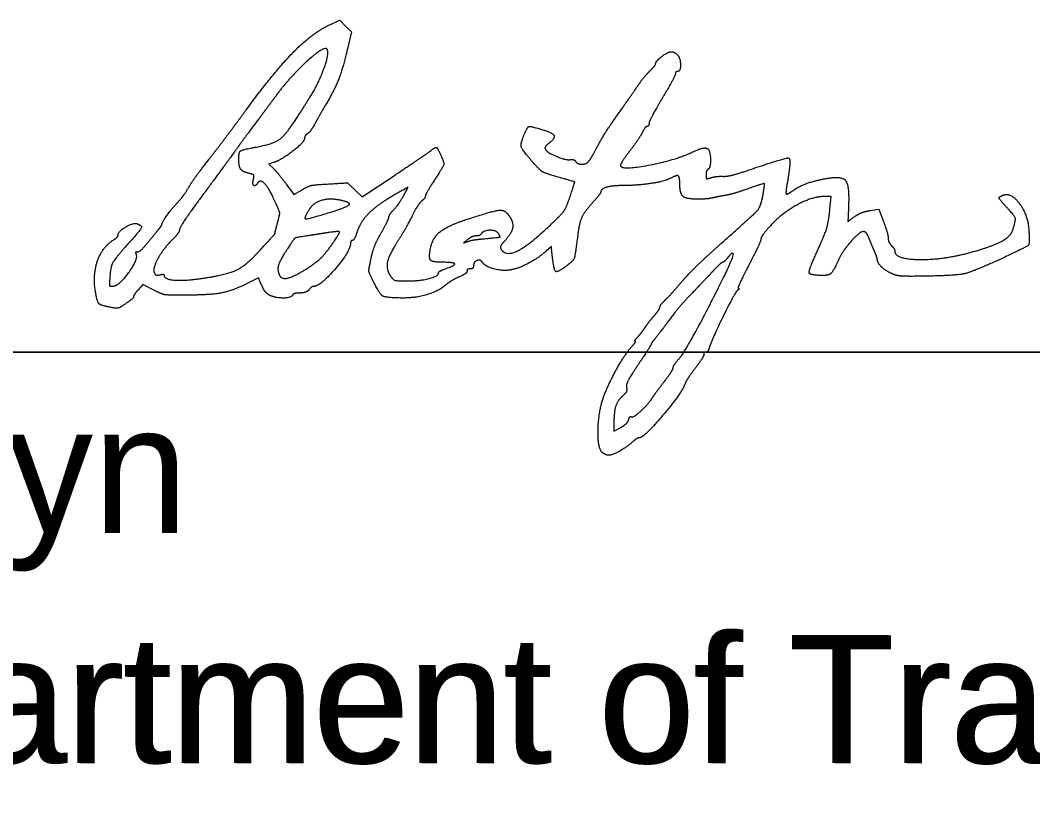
# Model space of a CAD drawing. Extents: x 0 to 82.7, y -0.2 to 22.
# Drawn here: x 76.843 to 77.95, y 6.601 to 7.456 of the extents above; entities that cross this region are included whole.
import ezdxf

# ---------------------------------------------------------------- set-up
doc = ezdxf.new("R2010")
doc.units = 0
for name, color, linetype in [('Default', 7, 'Continuous'), ('SH_Data', 7, 'Continuous'), ('SH_Text', 7, 'Continuous')]:
    doc.layers.add(name, color=color, linetype=linetype)

msp = doc.modelspace()

# ---------------------------------------------------------------- linework, layer by layer
at = {"layer": 'Default'}
for points in [[(77.1795, 7.4506), (77.1922, 7.4564), (77.1985, 7.4501), (77.2049, 7.4437), (77.2005, 7.425)], [(77.1196, 7.3006), (77.1146, 7.299), (77.1198, 7.2939)], [(77.2086, 7.2709), (77.2167, 7.2633), (77.253, 7.2874)], [(77.1334, 7.2772), (77.142, 7.2657), (77.1508, 7.2709)], [(77.2625, 7.2656), (77.2669, 7.2736), (77.2614, 7.2706)], [(77.7283, 7.2497), (77.7298, 7.2635), (77.722, 7.2635)], [(77.7722, 7.2481), (77.7818, 7.2497), (77.7869, 7.2361)], [(77.4242, 7.202), (77.4236, 7.2088), (77.4177, 7.2037)], [(76.988, 7.1613), (76.9765, 7.1671), (76.9714, 7.1613)], [(77.1066, 7.1664), (77.1033, 7.1744), (77.0894, 7.1675)], [(77.492, 7.0158), (77.492, 7.0065), (77.4995, 7.0108)]]:
    msp.add_lwpolyline(points, dxfattribs=at)
for points in [[(77.09, 7.3587), (77.1197, 7.3993), (77.1615, 7.4422), (77.1795, 7.4506)], [(77.1781, 7.4248), (77.1744, 7.4284), (77.1359, 7.3927), (77.1205, 7.3714)], [(77.1598, 7.3727), (77.1692, 7.3876), (77.1812, 7.4217), (77.1781, 7.4248)], [(77.2005, 7.425), (77.1955, 7.4039), (77.1863, 7.3803), (77.1769, 7.3643)], [(77.5376, 7.4087), (77.5376, 7.4115), (77.5508, 7.4218), (77.5545, 7.4219)], [(77.5545, 7.4219), (77.5565, 7.4219), (77.5595, 7.4206), (77.5611, 7.4191)], [(77.5611, 7.4191), (77.5646, 7.4156), (77.565, 7.4003), (77.5616, 7.4003)], [(77.5172, 7.3833), (77.5211, 7.3892), (77.5274, 7.3969), (77.531, 7.4006)], [(77.531, 7.4006), (77.5346, 7.4042), (77.5376, 7.4078), (77.5376, 7.4087)], [(77.5616, 7.4003), (77.5603, 7.4003), (77.5592, 7.3992), (77.5592, 7.3978)], [(77.5592, 7.3978), (77.5592, 7.3964), (77.5527, 7.3843), (77.5448, 7.371)], [(77.4956, 7.3523), (77.5035, 7.3636), (77.5132, 7.3775), (77.5172, 7.3833)], [(77.1205, 7.3714), (77.1169, 7.3665), (77.1075, 7.3538), (77.0996, 7.3433)], [(77.1493, 7.3561), (77.1525, 7.3613), (77.1573, 7.3688), (77.1598, 7.3727)], [(77.5448, 7.371), (77.5369, 7.3576), (77.5304, 7.3452), (77.5304, 7.3435)], [(77.0498, 7.3053), (77.0587, 7.3166), (77.0768, 7.3407), (77.09, 7.3587)], [(77.0995, 7.3174), (77.1201, 7.3211), (77.1341, 7.3321), (77.1493, 7.3561)], [(77.1769, 7.3643), (77.1734, 7.3584), (77.1682, 7.3492), (77.1653, 7.3439)], [(77.1653, 7.3439), (77.1625, 7.3387), (77.1587, 7.3335), (77.1569, 7.3324)], [(77.4742, 7.3187), (77.478, 7.326), (77.4876, 7.3411), (77.4956, 7.3523)], [(77.0996, 7.3433), (77.0917, 7.3328), (77.0836, 7.3218), (77.0816, 7.3189)], [(77.3935, 7.3306), (77.3973, 7.3396), (77.4004, 7.3407), (77.4131, 7.3369)], [(77.4131, 7.3369), (77.4251, 7.3334), (77.428, 7.3272), (77.4203, 7.3213)], [(77.5231, 7.3337), (77.5213, 7.3301), (77.5152, 7.321), (77.5095, 7.3135)], [(77.5284, 7.3403), (77.5273, 7.3403), (77.5249, 7.3374), (77.5231, 7.3337)], [(77.5304, 7.3435), (77.5304, 7.3417), (77.5295, 7.3403), (77.5284, 7.3403)], [(77.1536, 7.327), (77.1536, 7.3232), (77.1278, 7.3032), (77.1196, 7.3006)], [(77.1569, 7.3324), (77.1551, 7.3314), (77.1536, 7.3289), (77.1536, 7.327)], [(77.4033, 7.3011), (77.3918, 7.3142), (77.3896, 7.321), (77.3935, 7.3306)], [(77.0816, 7.3189), (77.0796, 7.3159), (77.0642, 7.295), (77.0474, 7.2723)], [(77.0816, 7.3053), (77.0816, 7.3121), (77.0857, 7.3149), (77.0995, 7.3174)], [(77.253, 7.2874), (77.2729, 7.3007), (77.2905, 7.3126), (77.2921, 7.3139)], [(77.2921, 7.3139), (77.2966, 7.3177), (77.299, 7.3168), (77.302, 7.3102)], [(77.4203, 7.3213), (77.4176, 7.3192), (77.4161, 7.3164), (77.417, 7.3151)], [(77.417, 7.3151), (77.4197, 7.3113), (77.4396, 7.3031), (77.4442, 7.3039)], [(77.4649, 7.3025), (77.4662, 7.3042), (77.4704, 7.3115), (77.4742, 7.3187)], [(77.5095, 7.3135), (77.5038, 7.3061), (77.4992, 7.2988), (77.4992, 7.2975)], [(77.4992, 7.2975), (77.4992, 7.2922), (77.5588, 7.3031), (77.5768, 7.3117)], [(77.5768, 7.3117), (77.5897, 7.3179), (77.5976, 7.3147), (77.5976, 7.3033)], [(77.0283, 7.2759), (77.0312, 7.2807), (77.0409, 7.2939), (77.0498, 7.3053)], [(77.0926, 7.2889), (77.0854, 7.2907), (77.0816, 7.2964), (77.0816, 7.3053)], [(77.302, 7.3102), (77.3064, 7.3006), (77.3054, 7.2965), (77.2952, 7.2806)], [(77.4268, 7.286), (77.416, 7.2891), (77.4111, 7.2923), (77.4033, 7.3011)], [(77.4442, 7.3039), (77.4465, 7.3043), (77.4491, 7.3034), (77.4499, 7.3021)], [(77.4499, 7.3021), (77.4521, 7.2986), (77.4621, 7.2989), (77.4649, 7.3025)], [(77.5976, 7.3033), (77.5976, 7.2988), (77.5965, 7.2944), (77.5952, 7.2935)], [(77.6399, 7.2926), (77.6803, 7.3065), (77.6862, 7.3049), (77.6821, 7.281)], [(77.0977, 7.2826), (77.0986, 7.2862), (77.0974, 7.2877), (77.0926, 7.2889)], [(77.1198, 7.2939), (77.1226, 7.2911), (77.1287, 7.2836), (77.1334, 7.2772)], [(77.5952, 7.2935), (77.5939, 7.2927), (77.5928, 7.2899), (77.5928, 7.2872)], [(77.6111, 7.2856), (77.6153, 7.2854), (77.6282, 7.2886), (77.6399, 7.2926)], [(77.1019, 7.2779), (77.0995, 7.274), (77.0963, 7.2775), (77.0977, 7.2826)], [(77.1207, 7.2593), (77.1146, 7.2729), (77.1049, 7.2826), (77.1019, 7.2779)], [(77.18, 7.2773), (77.2003, 7.2785), (77.2005, 7.2785), (77.2086, 7.2709)], [(77.2952, 7.2806), (77.2899, 7.2725), (77.2856, 7.2649), (77.2856, 7.2638)], [(77.4436, 7.2623), (77.4492, 7.2791), (77.4489, 7.2797), (77.4268, 7.286)], [(77.5525, 7.2829), (77.547, 7.2799), (77.5168, 7.2755), (77.5018, 7.2755)], [(77.564, 7.2782), (77.564, 7.2855), (77.5603, 7.287), (77.5525, 7.2829)], [(77.5833, 7.2606), (77.5709, 7.2606), (77.564, 7.2669), (77.564, 7.2782)], [(77.5928, 7.2872), (77.5928, 7.2833), (77.5938, 7.2827), (77.5982, 7.2841)], [(77.5982, 7.2841), (77.6012, 7.2851), (77.607, 7.2857), (77.6111, 7.2856)], [(77.6552, 7.266), (77.6573, 7.2775), (77.6555, 7.2779), (77.6346, 7.2706)], [(77.6821, 7.281), (77.6807, 7.2734), (77.68, 7.2668), (77.6805, 7.2663)], [(77.688, 7.2701), (77.6953, 7.2752), (77.7135, 7.2815), (77.7272, 7.2837)], [(77.7272, 7.2837), (77.7418, 7.286), (77.7495, 7.2755), (77.7487, 7.2543)], [(77.012, 7.254), (77.0186, 7.2613), (77.0228, 7.2671), (77.0283, 7.2759)], [(77.0474, 7.2723), (77.0307, 7.2497), (77.0169, 7.2295), (77.0168, 7.2275)], [(77.1508, 7.2709), (77.1573, 7.2748), (77.1649, 7.2765), (77.18, 7.2773)], [(77.2614, 7.2706), (77.238, 7.2581), (77.2152, 7.2374), (77.2111, 7.225)], [(77.4776, 7.2684), (77.4776, 7.2675), (77.4734, 7.2621), (77.4682, 7.2563)], [(77.5018, 7.2755), (77.4903, 7.2755), (77.4776, 7.2718), (77.4776, 7.2684)], [(77.6346, 7.2706), (77.6268, 7.2679), (77.6171, 7.2652), (77.6132, 7.2646)], [(77.6805, 7.2663), (77.6809, 7.2658), (77.6843, 7.2675), (77.688, 7.2701)], [(77.124, 7.2347), (77.1266, 7.2446), (77.1263, 7.2468), (77.1207, 7.2593)], [(77.1918, 7.2596), (77.1809, 7.2618), (77.1635, 7.2567), (77.1592, 7.2501)], [(77.1812, 7.2461), (77.2004, 7.252), (77.2044, 7.2571), (77.1918, 7.2596)], [(77.2497, 7.2475), (77.2551, 7.2535), (77.2576, 7.2571), (77.2625, 7.2656)], [(77.282, 7.2588), (77.2801, 7.2572), (77.277, 7.253), (77.2751, 7.2495)], [(77.2856, 7.2638), (77.2856, 7.2626), (77.284, 7.2604), (77.282, 7.2588)], [(77.4253, 7.235), (77.4357, 7.245), (77.4398, 7.2512), (77.4436, 7.2623)], [(77.4682, 7.2563), (77.4597, 7.2468), (77.454, 7.2343), (77.4524, 7.2215)], [(77.6, 7.262), (77.5967, 7.2612), (77.5892, 7.2606), (77.5833, 7.2606)], [(77.6132, 7.2646), (77.6092, 7.2639), (77.6033, 7.2628), (77.6, 7.262)], [(77.6103, 7.213), (77.6459, 7.2446), (77.6528, 7.2527), (77.6552, 7.266)], [(77.722, 7.2635), (77.7093, 7.2635), (77.6755, 7.2451), (77.6633, 7.2316)], [(77.9188, 7.2549), (77.9135, 7.2606), (77.9132, 7.2633), (77.9179, 7.265)], [(77.9179, 7.265), (77.9264, 7.2683), (77.9449, 7.2434), (77.9459, 7.2271)], [(76.9976, 7.2335), (76.9976, 7.2352), (77.0067, 7.2482), (77.012, 7.254)], [(77.1592, 7.2501), (77.1522, 7.2394), (77.1567, 7.2386), (77.1812, 7.2461)], [(77.2457, 7.2405), (77.246, 7.2422), (77.2477, 7.2454), (77.2497, 7.2475)], [(77.2751, 7.2495), (77.267, 7.2341), (77.2592, 7.2203), (77.2531, 7.2106)], [(77.329, 7.2378), (77.3608, 7.2484), (77.3742, 7.2488), (77.3793, 7.2393)], [(77.7136, 7.2019), (77.7227, 7.2218), (77.7267, 7.235), (77.7283, 7.2497)], [(77.7487, 7.2543), (77.748, 7.2359), (77.7479, 7.2362), (77.7556, 7.2417)], [(77.7556, 7.2417), (77.7594, 7.2444), (77.7668, 7.2473), (77.7722, 7.2481)], [(77.9279, 7.2258), (77.9319, 7.2376), (77.9303, 7.2425), (77.9188, 7.2549)], [(76.9496, 7.2215), (76.9497, 7.2253), (76.9664, 7.2352), (76.9702, 7.2338)], [(76.9702, 7.2338), (76.9762, 7.2315), (76.9739, 7.2266), (76.9596, 7.2107)], [(76.9952, 7.2292), (76.9965, 7.2308), (76.9976, 7.2328), (76.9976, 7.2335)], [(77.1044, 7.2042), (77.1205, 7.2218), (77.1208, 7.2223), (77.124, 7.2347)], [(77.2372, 7.2234), (77.2416, 7.2311), (77.2454, 7.2387), (77.2457, 7.2405)], [(77.2913, 7.2067), (77.2935, 7.218), (77.3097, 7.2314), (77.329, 7.2378)], [(77.3683, 7.2061), (77.3736, 7.1975), (77.4003, 7.211), (77.4253, 7.235)], [(77.3793, 7.2393), (77.3825, 7.2333), (77.3791, 7.2219), (77.3717, 7.214)], [(77.7869, 7.2361), (77.7897, 7.2287), (77.792, 7.2205), (77.792, 7.218)], [(76.9831, 7.2143), (76.9884, 7.2209), (76.9939, 7.2276), (76.9952, 7.2292)], [(77.0168, 7.2275), (77.0167, 7.2256), (77.0134, 7.2207), (77.0094, 7.2168)], [(77.1794, 7.224), (77.1738, 7.2231), (77.1659, 7.2219), (77.162, 7.2213)], [(77.1844, 7.2123), (77.1922, 7.2237), (77.1913, 7.2258), (77.1794, 7.224)], [(77.2111, 7.225), (77.2094, 7.2198), (77.2071, 7.2155), (77.206, 7.2155)], [(77.2263, 7.1956), (77.2279, 7.2033), (77.2328, 7.2158), (77.2372, 7.2234)], [(77.3466, 7.2225), (77.3459, 7.2213), (77.3434, 7.2203), (77.3411, 7.2203)], [(77.3651, 7.2236), (77.3623, 7.2269), (77.3489, 7.2261), (77.3466, 7.2225)], [(77.3492, 7.2172), (77.3659, 7.2187), (77.3683, 7.2197), (77.3651, 7.2236)], [(77.6633, 7.2316), (77.6575, 7.2251), (77.6528, 7.2185), (77.6528, 7.217)], [(77.7652, 7.2251), (77.7609, 7.2251), (77.7426, 7.2046), (77.7379, 7.1945)], [(77.7708, 7.2185), (77.7693, 7.2222), (77.7668, 7.2251), (77.7652, 7.2251)], [(77.879, 7.2015), (77.9027, 7.2078), (77.9257, 7.2192), (77.9279, 7.2258)], [(77.9459, 7.2271), (77.9468, 7.2118), (77.9442, 7.2087), (77.9208, 7.1977)], [(76.9247, 7.1599), (76.9218, 7.1784), (76.9325, 7.2084), (76.9449, 7.2162)], [(76.9449, 7.2162), (76.9475, 7.2178), (76.9496, 7.2202), (76.9496, 7.2215)], [(76.9708, 7.203), (76.9722, 7.2027), (76.9777, 7.2077), (76.9831, 7.2143)], [(77.0094, 7.2168), (76.9996, 7.2072), (76.9872, 7.1851), (76.989, 7.1804)], [(77.162, 7.2213), (77.1442, 7.2187), (77.1422, 7.2176), (77.1349, 7.2064)], [(77.1545, 7.1836), (77.1657, 7.1906), (77.1766, 7.2011), (77.1844, 7.2123)], [(77.2039, 7.2125), (77.2038, 7.204), (77.1707, 7.1651), (77.1636, 7.1651)], [(77.206, 7.2155), (77.2049, 7.2155), (77.204, 7.2142), (77.2039, 7.2125)], [(77.3322, 7.2165), (77.3276, 7.2128), (77.3276, 7.2128), (77.3324, 7.2144)], [(77.3411, 7.2203), (77.3388, 7.2203), (77.3348, 7.2186), (77.3322, 7.2165)], [(77.3324, 7.2144), (77.335, 7.2154), (77.3426, 7.2166), (77.3492, 7.2172)], [(77.3717, 7.214), (77.3689, 7.2111), (77.3674, 7.2075), (77.3683, 7.2061)], [(77.4524, 7.2215), (77.4496, 7.199), (77.4478, 7.1935), (77.4422, 7.1891)], [(77.5663, 7.1703), (77.5735, 7.1787), (77.5933, 7.1979), (77.6103, 7.213)], [(77.6528, 7.217), (77.6528, 7.2154), (77.6468, 7.2025), (77.6396, 7.1884)], [(77.7767, 7.2044), (77.7749, 7.2085), (77.7722, 7.2149), (77.7708, 7.2185)], [(77.792, 7.218), (77.792, 7.2155), (77.7936, 7.2119), (77.7956, 7.2099)], [(76.9596, 7.2107), (76.9459, 7.1955), (76.9409, 7.1854), (76.9403, 7.1716)], [(76.9451, 7.1656), (76.9515, 7.1665), (76.9716, 7.1949), (76.9696, 7.2001)], [(76.9696, 7.2001), (76.9688, 7.2021), (76.9694, 7.2034), (76.9708, 7.203)], [(77.0479, 7.1749), (77.0706, 7.1786), (77.0902, 7.1888), (77.1044, 7.2042)], [(77.1349, 7.2064), (77.1267, 7.1937), (77.1235, 7.1839), (77.1257, 7.1781)], [(77.2531, 7.2106), (77.2451, 7.198), (77.2429, 7.1828), (77.248, 7.176)], [(77.3049, 7.1915), (77.2934, 7.1915), (77.2893, 7.1961), (77.2913, 7.2067)], [(77.4177, 7.2037), (77.4083, 7.1955), (77.3883, 7.1849), (77.3792, 7.1832)], [(77.4422, 7.1891), (77.4305, 7.1799), (77.4261, 7.183), (77.4242, 7.202)], [(77.5637, 7.0865), (77.5713, 7.0952), (77.6246, 7.1989), (77.6225, 7.201)], [(77.6225, 7.201), (77.6218, 7.2017), (77.6192, 7.1999), (77.6168, 7.1969)], [(77.721, 7.1771), (77.7065, 7.1771), (77.7049, 7.1826), (77.7136, 7.2019)], [(77.7801, 7.1948), (77.78, 7.1959), (77.7785, 7.2002), (77.7767, 7.2044)], [(77.7956, 7.2099), (77.7976, 7.2079), (77.7992, 7.2052), (77.7992, 7.2039)], [(77.7992, 7.2039), (77.7992, 7.1953), (77.8498, 7.1939), (77.879, 7.2015)], [(77.2283, 7.1716), (77.2239, 7.1807), (77.2237, 7.1829), (77.2263, 7.1956)], [(77.3083, 7.1846), (77.3186, 7.1883), (77.317, 7.1915), (77.3049, 7.1915)], [(77.3479, 7.1917), (77.3459, 7.195), (77.3384, 7.1918), (77.3384, 7.1877)], [(77.3792, 7.1832), (77.3706, 7.1816), (77.3508, 7.187), (77.3479, 7.1917)], [(77.611, 7.1915), (77.6103, 7.1915), (77.6063, 7.188), (77.6022, 7.1837)], [(77.6168, 7.1969), (77.6144, 7.194), (77.6118, 7.1915), (77.611, 7.1915)], [(77.7379, 7.1945), (77.7322, 7.1821), (77.7273, 7.1771), (77.721, 7.1771)], [(77.7957, 7.1792), (77.7887, 7.1825), (77.7802, 7.1909), (77.7801, 7.1948)], [(77.9208, 7.1977), (77.886, 7.1814), (77.865, 7.1766), (77.8256, 7.1762)], [(76.989, 7.1804), (76.9899, 7.178), (76.9922, 7.1771), (76.9952, 7.1778)], [(76.9952, 7.1778), (76.9978, 7.1785), (77, 7.1782), (77, 7.1771)], [(77.1257, 7.1781), (77.1278, 7.1728), (77.1413, 7.1754), (77.1545, 7.1836)], [(77.2656, 7.1712), (77.2796, 7.1711), (77.3, 7.1762), (77.3, 7.1798)], [(77.3, 7.1798), (77.3, 7.1808), (77.3037, 7.183), (77.3083, 7.1846)], [(77.3312, 7.1819), (77.3312, 7.1805), (77.3288, 7.1783), (77.3258, 7.177)], [(77.3348, 7.1843), (77.3328, 7.1843), (77.3312, 7.1832), (77.3312, 7.1819)], [(77.3384, 7.1877), (77.3384, 7.1858), (77.3368, 7.1843), (77.3348, 7.1843)], [(77.6022, 7.1837), (77.5981, 7.1794), (77.5876, 7.1684), (77.5788, 7.1591)], [(77.6396, 7.1884), (77.6323, 7.1743), (77.6271, 7.1627), (77.6282, 7.1627)], [(77.8256, 7.1762), (77.8106, 7.176), (77.8003, 7.177), (77.7957, 7.1792)], [(76.9403, 7.1716), (76.9401, 7.166), (76.9409, 7.1649), (76.9451, 7.1656)], [(77, 7.1771), (77, 7.1725), (77.0256, 7.1713), (77.0479, 7.1749)], [(77.0894, 7.1675), (77.0738, 7.1598), (77.0487, 7.1555), (77.0188, 7.1555)], [(77.2601, 7.1524), (77.2426, 7.1525), (77.2356, 7.1567), (77.2283, 7.1716)], [(77.248, 7.176), (77.2508, 7.1721), (77.2544, 7.1712), (77.2656, 7.1712)], [(77.3258, 7.177), (77.3184, 7.1737), (77.3108, 7.1691), (77.3066, 7.1656)], [(77.5478, 7.1499), (77.5508, 7.1527), (77.5591, 7.1619), (77.5663, 7.1703)], [(76.9413, 7.1422), (76.9304, 7.1442), (76.9266, 7.1483), (76.9247, 7.1599)], [(76.9714, 7.1613), (76.9686, 7.1581), (76.9664, 7.1547), (76.9664, 7.1537)], [(77.0188, 7.1555), (77.0032, 7.1555), (76.9973, 7.1566), (76.988, 7.1613)], [(77.1148, 7.1557), (77.1122, 7.1572), (77.1085, 7.1619), (77.1066, 7.1664)], [(77.1404, 7.1555), (77.1384, 7.1523), (77.1209, 7.1525), (77.1148, 7.1557)], [(77.1486, 7.1579), (77.1449, 7.1579), (77.1412, 7.1569), (77.1404, 7.1555)], [(77.1584, 7.1615), (77.1567, 7.1596), (77.1523, 7.1579), (77.1486, 7.1579)], [(77.1636, 7.1651), (77.1624, 7.1651), (77.16, 7.1635), (77.1584, 7.1615)], [(77.3066, 7.1656), (77.2989, 7.1593), (77.2746, 7.1523), (77.2601, 7.1524)], [(77.5788, 7.1591), (77.57, 7.1498), (77.5601, 7.1386), (77.5568, 7.1341)], [(77.6274, 7.1609), (77.6247, 7.1591), (77.5995, 7.1081), (77.5965, 7.0985)], [(77.6282, 7.1627), (77.6292, 7.1627), (77.6288, 7.1619), (77.6274, 7.1609)], [(76.958, 7.1463), (76.9515, 7.1418), (76.9479, 7.1409), (76.9413, 7.1422)], [(76.9664, 7.1537), (76.9664, 7.1527), (76.9626, 7.1494), (76.958, 7.1463)], [(77.5424, 7.1427), (77.5424, 7.1438), (77.5449, 7.1471), (77.5478, 7.1499)], [(77.5568, 7.1341), (77.5487, 7.1232), (77.5382, 7.1094), (77.5352, 7.1058)], [(77.5358, 7.1328), (77.5394, 7.1371), (77.5424, 7.1415), (77.5424, 7.1427)], [(77.5256, 7.1195), (77.5276, 7.1226), (77.5322, 7.1286), (77.5358, 7.1328)], [(77.5178, 7.1095), (77.5201, 7.112), (77.5236, 7.1165), (77.5256, 7.1195)], [(77.5119, 7.0997), (77.5146, 7.1027), (77.5161, 7.1051), (77.5152, 7.1051)], [(77.5152, 7.1051), (77.5143, 7.1051), (77.5155, 7.1071), (77.5178, 7.1095)], [(77.5328, 7.102), (77.5328, 7.1014), (77.5265, 7.0915), (77.5187, 7.0798)], [(77.5352, 7.1058), (77.5339, 7.1042), (77.5328, 7.1025), (77.5328, 7.102)], [(77.4818, 7.0471), (77.4877, 7.062), (77.5048, 7.0919), (77.5119, 7.0997)], [(77.5904, 7.0906), (77.5904, 7.0893), (77.5861, 7.0825), (77.5809, 7.0756)], [(77.5926, 7.0931), (77.5914, 7.0931), (77.5904, 7.092), (77.5904, 7.0906)], [(77.5965, 7.0985), (77.5956, 7.0956), (77.5939, 7.0931), (77.5926, 7.0931)], [(77.5187, 7.0798), (77.51, 7.0668), (77.5051, 7.057), (77.5058, 7.0543)], [(77.5568, 7.0762), (77.5568, 7.0775), (77.5599, 7.0821), (77.5637, 7.0865)], [(77.5466, 7.0603), (77.5522, 7.0677), (77.5568, 7.0748), (77.5568, 7.0762)], [(77.5809, 7.0756), (77.5757, 7.0687), (77.5706, 7.0607), (77.5695, 7.0579)], [(77.5695, 7.0579), (77.5658, 7.048), (77.5247, 6.9995), (77.52, 6.9995)], [(77.534, 7.0431), (77.5353, 7.0452), (77.541, 7.053), (77.5466, 7.0603)], [(77.48, 6.9827), (77.474, 6.9865), (77.4753, 7.0308), (77.4818, 7.0471)], [(77.5021, 7.0457), (77.4962, 7.0405), (77.492, 7.0282), (77.492, 7.0158)], [(77.5058, 7.0543), (77.5065, 7.0518), (77.5049, 7.0482), (77.5021, 7.0457)], [(77.5112, 7.0223), (77.5131, 7.0211), (77.5297, 7.0363), (77.534, 7.0431)], [(77.5082, 7.0193), (77.5088, 7.0216), (77.5102, 7.023), (77.5112, 7.0223)], [(77.4995, 7.0108), (77.5037, 7.0132), (77.5076, 7.017), (77.5082, 7.0193)], [(77.5125, 6.995), (77.5063, 6.9893), (77.4904, 6.9803), (77.4865, 6.9804)], [(77.52, 6.9995), (77.5186, 6.9995), (77.5153, 6.9975), (77.5125, 6.995)], [(77.4865, 6.9804), (77.4849, 6.9804), (77.482, 6.9814), (77.48, 6.9827)]]:
    msp.add_open_spline(points, degree=2, dxfattribs=at)
at = {"layer": 'SH_Data'}
for p, q in [((75.6849, 7.0934), (79.1849, 7.0934)), ((75.6876, 7.0933), (79.1876, 7.0933))]:
    msp.add_line(p, q, dxfattribs=at)

# ---------------------------------------------------------------- texts
at = {"layer": 'SH_Text'}
for s, p in [('Pamela Boratyn', (75.6943, 6.8954)), ('Director, Department of Transportation', (75.6849, 6.6434)), ('Director, Department of Transportation', (75.6876, 6.6433))]:
    msp.add_text(s, height=0.14, dxfattribs=at).set_placement(p)

doc.saveas('drawing.dxf')
